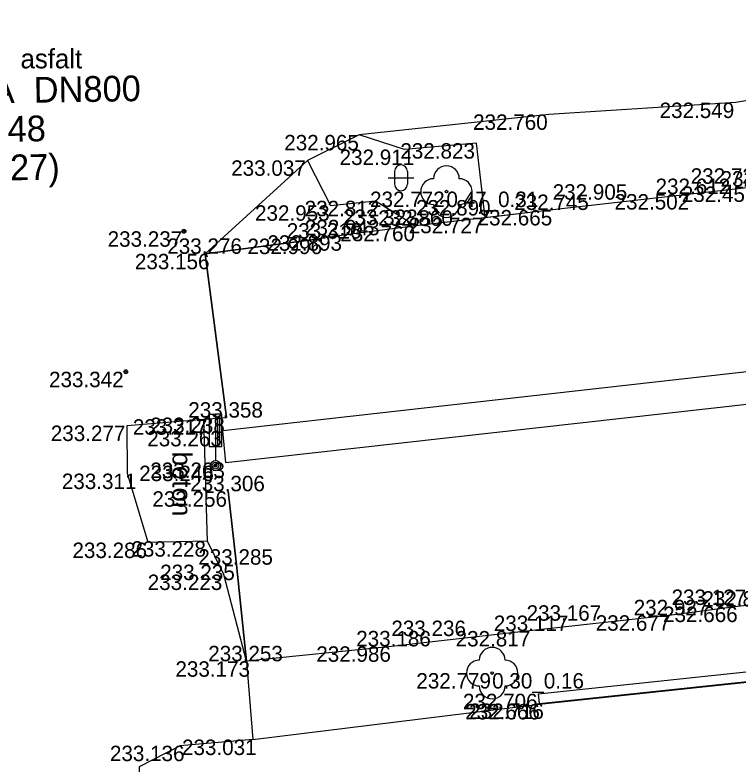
# Model space of a CAD drawing. Extents: x -599516 to -599132, y -1163668 to -1163119.
# Drawn here: x -599483.28 to -599469.23, y -1163517.7 to -1163503.15 of the extents above; entities that cross this region are included whole.
import ezdxf

# ---------------------------------------------------------------- set-up
doc = ezdxf.new("R2010")
doc.units = 0
for name, color, linetype in [('Bod-oznac1', 7, 'Continuous'), ('Bod-oznac2', 7, 'Continuous'), ('Bod-oznac3', 7, 'Continuous'), ('Bod-vyska1', 7, 'Continuous'), ('Bod-vyska2', 7, 'Continuous'), ('Bod-vyska3', 7, 'Continuous'), ('Z_cela-hrobu-dolni-linie', 7, 'Continuous'), ('Z_cela-hrobu-horni-linie', 7, 'Continuous'), ('Z_komunikace', 7, 'Continuous'), ('Z_kultury-znacky', 7, 'Continuous'), ('Z_obvod-kmene-spodek-ve-vysce1_2m', 7, 'Continuous'), ('Z_popis-budov-povrchu', 7, 'Continuous'), ('Z_povrchy-rozhrani-typu', 7, 'Continuous'), ('Z_stromy-kere', 7, 'Continuous'), ('Z_vodovod-bez-rozliseni', 7, 'Continuous'), ('Z_vol-zn-podrobny-vyskovy-bod-geo', 7, 'Continuous'), ('Z_zdi-ohradni', 7, 'Continuous'), ('Z_znacky-ostatni-orientacni-sloupek', 7, 'Continuous'), ('Z_zpevnene-plochy', 7, 'Continuous')]:
    doc.layers.add(name, color=color, linetype=linetype)

msp = doc.modelspace()

# ---------------------------------------------------------------- linework, layer by layer
at = {"layer": 'Bod-oznac1'}
for p, q in [((-599469.272, -1163504.85), (-599469.272, -1163504.85)), ((-599472.91, -1163505.079), (-599472.91, -1163505.079)), ((-599476.592, -1163505.478), (-599476.592, -1163505.478)), ((-599474.312, -1163505.638), (-599474.312, -1163505.638)), ((-599475.713, -1163505.762), (-599475.713, -1163505.762)), ((-599477.601, -1163505.972), (-599477.601, -1163505.972)), ((-599474.898, -1163506.579), (-599474.898, -1163506.579)), ((-599470.15, -1163506.627), (-599470.15, -1163506.627)), ((-599477.149, -1163506.846), (-599477.149, -1163506.846)), ((-599476.276, -1163506.757), (-599476.276, -1163506.757)), ((-599472.833, -1163506.936), (-599472.833, -1163506.936)), ((-599474.145, -1163507.087), (-599474.145, -1163507.087)), ((-599475.49, -1163507.243), (-599475.49, -1163507.243)), ((-599480.001, -1163507.35), (-599480.001, -1163507.35)), ((-599476.908, -1163507.428), (-599476.908, -1163507.428)), ((-599477.319, -1163507.493), (-599477.319, -1163507.493)), ((-599479.588, -1163507.788), (-599479.588, -1163507.788)), ((-599481.13, -1163510.079), (-599481.13, -1163510.079)), ((-599479.614, -1163511.002), (-599479.614, -1163511.002)), ((-599479.175, -1163510.97), (-599479.175, -1163510.97)), ((-599481.104, -1163511.125), (-599481.104, -1163511.125)), ((-599479.244, -1163511.228), (-599479.244, -1163511.228)), ((-599479.388, -1163511.904), (-599479.388, -1163511.904)), ((-599479.185, -1163511.843), (-599479.185, -1163511.843)), ((-599481.1, -1163512.058), (-599481.1, -1163512.058)), ((-599479.144, -1163512.401), (-599479.144, -1163512.401)), ((-599480.698, -1163513.398), (-599480.698, -1163513.398)), ((-599479.54, -1163513.371), (-599479.54, -1163513.371)), ((-599478.98, -1163513.827), (-599478.98, -1163513.827)), ((-599479.223, -1163514.019), (-599479.223, -1163514.019)), ((-599469.24, -1163514.642), (-599469.24, -1163514.642)), ((-599470.522, -1163514.81), (-599470.522, -1163514.81)), ((-599473.34, -1163515.116), (-599473.34, -1163515.116)), ((-599475.969, -1163515.414), (-599475.969, -1163515.414)), ((-599478.787, -1163515.704), (-599478.787, -1163515.704)), ((-599474.009, -1163515.933), (-599474.009, -1163515.933)), ((-599473.107, -1163516.335), (-599473.107, -1163516.335)), ((-599473.087, -1163516.524), (-599473.087, -1163516.524)), ((-599473.086, -1163516.534), (-599473.086, -1163516.534)), ((-599478.662, -1163517.225), (-599478.662, -1163517.225)), ((-599480.073, -1163517.344), (-599480.073, -1163517.344))]:
    msp.add_line(p, q, dxfattribs=at)
at = {"layer": 'Bod-oznac2'}
for p, q in [((-599470.15, -1163506.627), (-599470.15, -1163506.627)), ((-599472.833, -1163506.936), (-599472.833, -1163506.936)), ((-599475.49, -1163507.243), (-599475.49, -1163507.243)), ((-599476.908, -1163507.428), (-599476.908, -1163507.428)), ((-599477.319, -1163507.493), (-599477.319, -1163507.493)), ((-599479.588, -1163507.788), (-599479.588, -1163507.788)), ((-599479.175, -1163510.97), (-599479.175, -1163510.97)), ((-599479.144, -1163512.401), (-599479.144, -1163512.401)), ((-599478.98, -1163513.827), (-599478.98, -1163513.827)), ((-599469.24, -1163514.642), (-599469.24, -1163514.642)), ((-599470.522, -1163514.81), (-599470.522, -1163514.81)), ((-599473.34, -1163515.116), (-599473.34, -1163515.116)), ((-599475.969, -1163515.414), (-599475.969, -1163515.414)), ((-599478.787, -1163515.704), (-599478.787, -1163515.704))]:
    msp.add_line(p, q, dxfattribs=at)
at = {"layer": 'Bod-oznac3'}
for p, q in [((-599470.15, -1163506.627), (-599470.15, -1163506.627)), ((-599472.833, -1163506.936), (-599472.833, -1163506.936)), ((-599475.49, -1163507.243), (-599475.49, -1163507.243)), ((-599476.908, -1163507.428), (-599476.908, -1163507.428)), ((-599469.24, -1163514.642), (-599469.24, -1163514.642)), ((-599470.522, -1163514.81), (-599470.522, -1163514.81)), ((-599473.34, -1163515.116), (-599473.34, -1163515.116)), ((-599475.969, -1163515.414), (-599475.969, -1163515.414))]:
    msp.add_line(p, q, dxfattribs=at)
at = {"layer": 'Z_cela-hrobu-dolni-linie'}
for p, q in [((-599479.588, -1163507.788), (-599477.319, -1163507.493)), ((-599479.144, -1163512.401), (-599478.98, -1163513.827)), ((-599478.98, -1163513.827), (-599478.787, -1163515.704))]:
    msp.add_line(p, q, dxfattribs=at)
for points in [[(-599466.128, -1163506.18), (-599467.296, -1163506.31), (-599467.7, -1163506.354), (-599468.828, -1163506.48), (-599470.15, -1163506.627), (-599472.833, -1163506.936), (-599474.145, -1163507.087), (-599475.49, -1163507.243), (-599476.908, -1163507.428), (-599477.319, -1163507.493)], [(-599466.491, -1163514.331), (-599469.24, -1163514.642), (-599470.522, -1163514.81), (-599473.34, -1163515.116), (-599475.969, -1163515.414), (-599478.787, -1163515.704)]]:
    msp.add_lwpolyline(points, dxfattribs=at)
at = {"layer": 'Z_cela-hrobu-horni-linie'}
for points in [[(-599468.828, -1163506.48), (-599470.15, -1163506.627), (-599470.15, -1163506.627), (-599472.833, -1163506.936), (-599472.833, -1163506.936), (-599475.49, -1163507.243), (-599475.49, -1163507.243), (-599476.908, -1163507.428), (-599476.908, -1163507.428), (-599477.319, -1163507.493), (-599479.588, -1163507.788), (-599479.175, -1163510.97)], [(-599466.491, -1163514.331), (-599469.24, -1163514.642), (-599469.24, -1163514.642), (-599470.522, -1163514.81), (-599470.522, -1163514.81), (-599473.34, -1163515.116), (-599473.34, -1163515.116), (-599475.969, -1163515.414), (-599475.969, -1163515.414), (-599478.787, -1163515.704), (-599478.98, -1163513.827), (-599479.144, -1163512.401)]]:
    msp.add_lwpolyline(points, dxfattribs=at)
at = {"layer": 'Z_komunikace'}
for p, q in [((-599478.787, -1163515.704), (-599479.223, -1163514.019)), ((-599478.662, -1163517.225), (-599473.086, -1163516.534))]:
    msp.add_line(p, q, dxfattribs=at)
for points in [[(-599474.145, -1163507.087), (-599474.312, -1163505.638), (-599475.713, -1163505.762), (-599476.592, -1163505.478)], [(-599477.601, -1163505.972), (-599477.149, -1163506.846), (-599476.276, -1163506.757), (-599475.49, -1163507.243)], [(-599479.223, -1163514.019), (-599479.54, -1163513.371), (-599480.698, -1163513.398), (-599481.1, -1163512.058), (-599481.104, -1163511.125), (-599479.614, -1163511.002), (-599479.175, -1163510.97), (-599479.588, -1163507.788)], [(-599473.086, -1163516.534), (-599466.549, -1163515.844), (-599459.082, -1163514.927), (-599451.472, -1163514.076), (-599444.032, -1163513.231), (-599437.09, -1163512.446), (-599427.751, -1163511.414), (-599421.407, -1163510.664)], [(-599478.787, -1163515.704), (-599478.662, -1163517.225)]]:
    msp.add_lwpolyline(points, dxfattribs=at)
at = {"layer": 'Z_kultury-znacky'}
for p, q in [((-599476.031, -1163506.312), (-599475.531, -1163506.312)), ((-599475.906, -1163506.187), (-599475.906, -1163506.437)), ((-599475.656, -1163506.187), (-599475.656, -1163506.437))]:
    msp.add_line(p, q, dxfattribs=at)
for centre, start, end in [((-599475.781, -1163506.187), 0, 180), ((-599475.781, -1163506.437), 180, 0)]:
    msp.add_arc(centre, 0.125, start, end, dxfattribs=at)
at = {"layer": 'Z_povrchy-rozhrani-typu'}
for p, q in [((-599469.272, -1163504.85), (-599472.91, -1163505.079)), ((-599472.91, -1163505.079), (-599476.592, -1163505.478)), ((-599479.588, -1163507.788), (-599477.601, -1163505.972))]:
    msp.add_line(p, q, dxfattribs=at)
for points in [[(-599430.284, -1163500.287), (-599432.817, -1163500.493), (-599436.11, -1163500.651), (-599441.282, -1163501.274), (-599446.082, -1163501.859), (-599452.948, -1163502.521), (-599456.461, -1163502.874), (-599464.332, -1163504.032), (-599469.272, -1163504.85)], [(-599476.592, -1163505.478), (-599477.601, -1163505.972)], [(-599479.54, -1163513.371), (-599479.614, -1163511.002)], [(-599478.662, -1163517.225), (-599480.073, -1163517.344), (-599480.872, -1163517.756), (-599480.81, -1163521.95)]]:
    msp.add_lwpolyline(points, dxfattribs=at)
at = {"layer": 'Z_stromy-kere'}
for centre in [(-599474.898, -1163506.579), (-599474.009, -1163515.933)]:
    msp.add_circle(centre, 0.025, dxfattribs=at)
for centre, start, end in [((-599474.898, -1163506.329), 0, 180), ((-599475.148, -1163506.579), 90, 270), ((-599474.648, -1163506.579), 270, 90), ((-599474.898, -1163506.829), 180, 0), ((-599474.009, -1163515.683), 0, 180), ((-599474.259, -1163515.933), 90, 270), ((-599473.759, -1163515.933), 270, 90), ((-599474.009, -1163516.183), 180, 0)]:
    msp.add_arc(centre, 0.25, start, end, dxfattribs=at)
at = {"layer": 'Z_vol-zn-podrobny-vyskovy-bod-geo'}
for centre, radius in [((-599480.001, -1163507.35), 0.0375), ((-599480.001, -1163507.35), 0.0125), ((-599481.13, -1163510.079), 0.0375), ((-599481.13, -1163510.079), 0.0125)]:
    msp.add_circle(centre, radius, dxfattribs=at)
at = {"layer": 'Z_zdi-ohradni'}
for p, q in [((-599421.833, -1163504.754), (-599479.244, -1163511.228)), ((-599479.185, -1163511.843), (-599421.751, -1163505.409))]:
    msp.add_line(p, q, dxfattribs=at)
msp.add_lwpolyline([(-599479.185, -1163511.843), (-599479.244, -1163511.228)], dxfattribs=at)
at = {"layer": 'Z_znacky-ostatni-orientacni-sloupek'}
for p, q in [((-599479.513, -1163510.904), (-599479.513, -1163511.529)), ((-599479.513, -1163510.904), (-599479.388, -1163510.904)), ((-599479.513, -1163511.529), (-599479.388, -1163511.529)), ((-599479.388, -1163511.529), (-599479.388, -1163511.804))]:
    msp.add_line(p, q, dxfattribs=at)
for points in [[(-599479.388, -1163511.529), (-599479.263, -1163511.529), (-599479.263, -1163510.904), (-599479.388, -1163510.904)], [(-599479.346, -1163511.487), (-599479.306, -1163511.487), (-599479.306, -1163510.947), (-599479.346, -1163510.947)]]:
    msp.add_lwpolyline(points, close=True, dxfattribs=at)
for radius in [0.1, 0.065, 0.03]:
    msp.add_circle((-599479.388, -1163511.904), radius, dxfattribs=at)
at = {"layer": 'Z_zpevnene-plochy'}
for points in [[(-599473.087, -1163516.524), (-599473.107, -1163516.335), (-599466.572, -1163515.646), (-599459.106, -1163514.729), (-599451.495, -1163513.878), (-599444.055, -1163513.033), (-599437.113, -1163512.248), (-599427.774, -1163511.216), (-599421.459, -1163510.469), (-599421.021, -1163510.284), (-599420.396, -1163509.389), (-599420.24, -1163509.498)], [(-599473.087, -1163516.524), (-599466.55, -1163515.834), (-599459.083, -1163514.917), (-599451.473, -1163514.066), (-599444.033, -1163513.221), (-599437.091, -1163512.436), (-599427.752, -1163511.404), (-599421.41, -1163510.654), (-599420.897, -1163510.438), (-599420.24, -1163509.498)]]:
    msp.add_lwpolyline(points, dxfattribs=at)

# ---------------------------------------------------------------- texts
at = {"layer": 'Bod-vyska1'}
for s, p in [('232.549', (-599470.754, -1163505.15)), ('232.760', (-599474.38, -1163505.379)), ('232.965', (-599478.051, -1163505.778)), ('232.823', (-599475.794, -1163505.938)), ('232.911', (-599476.975, -1163506.062)), ('233.037', (-599479.082, -1163506.272)), ('232.772', (-599476.383, -1163506.879)), ('232.457', (-599470.323, -1163506.78)), ('232.502', (-599471.63, -1163506.927)), ('232.953', (-599478.619, -1163507.146)), ('232.812', (-599477.654, -1163507.057)), ('232.665', (-599474.292, -1163507.236)), ('232.727', (-599475.63, -1163507.387)), ('232.760', (-599476.96, -1163507.543)), ('233.237', (-599481.484, -1163507.65)), ('232.893', (-599478.378, -1163507.728)), ('232.996', (-599478.766, -1163507.793)), ('233.156', (-599480.954, -1163508.088)), ('233.342', (-599482.623, -1163510.379)), ('233.238', (-599480.657, -1163511.27)), ('233.217', (-599480.993, -1163511.302)), ('233.277', (-599482.589, -1163511.425)), ('233.263', (-599480.714, -1163511.528)), ('233.263', (-599480.655, -1163512.143)), ('233.246', (-599480.87, -1163512.204)), ('233.311', (-599482.374, -1163512.358)), ('233.256', (-599480.614, -1163512.701)), ('233.286', (-599482.168, -1163513.698)), ('233.228', (-599481.022, -1163513.671)), ('233.235', (-599480.462, -1163514.127)), ('233.223', (-599480.705, -1163514.319)), ('232.666', (-599470.687, -1163514.942)), ('232.677', (-599471.996, -1163515.11)), ('232.817', (-599474.719, -1163515.416)), ('232.986', (-599477.428, -1163515.714)), ('233.173', (-599480.166, -1163516.004)), ('232.779', (-599475.483, -1163516.233)), ('232.706', (-599474.577, -1163516.635)), ('232.666', (-599474.533, -1163516.834)), ('232.716', (-599474.455, -1163516.824)), ('233.031', (-599480.038, -1163517.525)), ('233.136', (-599481.439, -1163517.644))]:
    msp.add_text(s, height=0.3, dxfattribs=at).set_placement(p)
at = {"layer": 'Bod-vyska2'}
for s, p in [('232.507', (-599469.569, -1163506.48)), ('232.612', (-599470.833, -1163506.627)), ('232.745', (-599473.58, -1163506.936)), ('232.860', (-599476.224, -1163507.243)), ('232.943', (-599477.649, -1163507.428)), ('233.316', (-599478.002, -1163507.493)), ('233.276', (-599480.324, -1163507.788)), ('233.358', (-599479.916, -1163510.97)), ('233.306', (-599479.878, -1163512.401)), ('233.285', (-599479.721, -1163513.827)), ('232.816', (-599469.923, -1163514.642)), ('232.927', (-599471.258, -1163514.81)), ('233.117', (-599473.978, -1163515.116)), ('233.186', (-599476.652, -1163515.414)), ('233.253', (-599479.528, -1163515.704))]:
    msp.add_text(s, height=0.3, dxfattribs=at).set_placement(p)
at = {"layer": 'Bod-vyska3'}
for s, p in [('232.722', (-599470.15, -1163506.427)), ('232.905', (-599472.833, -1163506.736)), ('232.890', (-599475.49, -1163507.043)), ('233.323', (-599476.908, -1163507.228)), ('233.127', (-599470.522, -1163514.61)), ('233.167', (-599473.34, -1163514.916)), ('233.236', (-599475.969, -1163515.214))]:
    msp.add_text(s, height=0.3, dxfattribs=at).set_placement(p)
at = {"layer": 'Z_obvod-kmene-spodek-ve-vysce1_2m'}
for s, p in [('0.47_0.31', (-599474.898, -1163506.879)), ('0.30_0.16', (-599474.009, -1163516.233))]:
    msp.add_text(s, height=0.3, dxfattribs=at).set_placement(p)
at = {"layer": 'Z_popis-budov-povrchu'}
msp.add_text('asfalt', height=0.375, dxfattribs=at).set_placement((-599483.177, -1163504.185))
msp.add_text('beton', height=0.375, rotation=270, dxfattribs=at).set_placement((-599480.224, -1163511.631))
at = {"layer": 'Z_vodovod-bez-rozliseni'}
for s, p in [('65SA  DN800', (-599484.924, -1163504.884)), (' 233,48', (-599484.912, -1163505.634)), ('(232,27) ', (-599484.901, -1163506.384))]:
    msp.add_text(s, height=0.5, rotation=0.8872, dxfattribs=at).set_placement(p)

doc.saveas('drawing.dxf')
